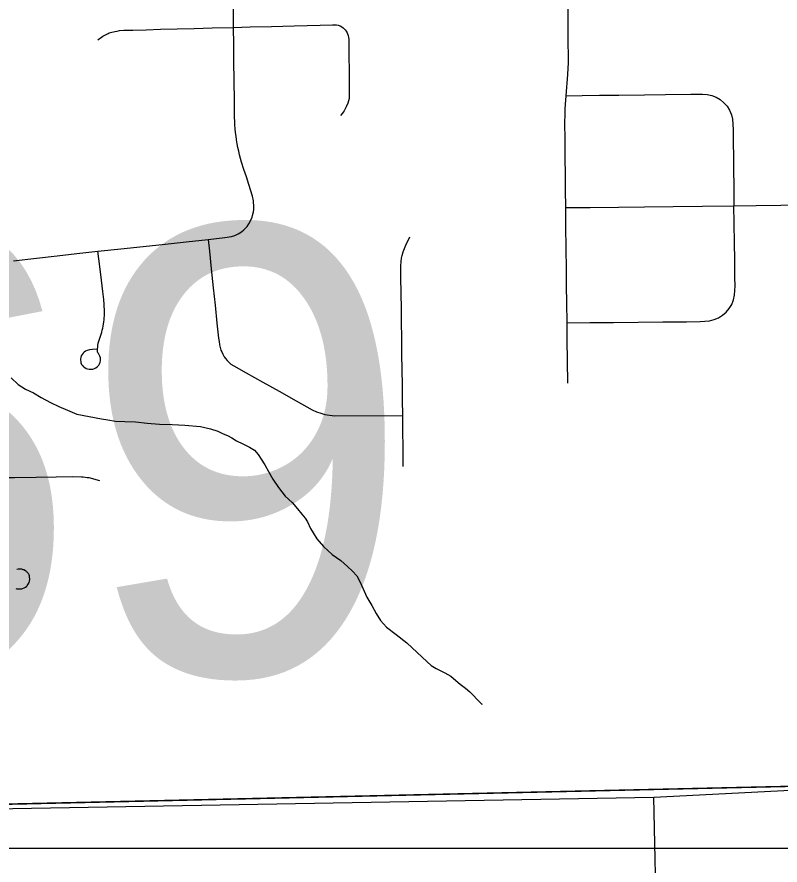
# Model space of a CAD drawing. Extents: x 0 to 34, y 0 to 22.
# Drawn here: x 5.0878 to 5.3264, y 20.4156 to 20.6808 of the extents above; entities that cross this region are included whole.
import ezdxf

# ---------------------------------------------------------------- set-up
doc = ezdxf.new("R2010")
doc.units = 0
for name, color, linetype in [('GM_X_City_Street', 7, 'Continuous'), ('GM_X_Corporation', 7, 'Continuous'), ('GM_X_Minor_River', 7, 'Continuous'), ('GM_X_Rail_Line_Text', 7, 'Continuous'), ('GM_X_Township', 7, 'Continuous'), ('GM_X_Unincorporated', 7, 'Continuous'), ('SH_Cut_Line', 7, 'Continuous'), ('SH_Text', 7, 'Continuous')]:
    doc.layers.add(name, color=color, linetype=linetype)

msp = doc.modelspace()

# ---------------------------------------------------------------- linework, layer by layer
at = {"layer": 'GM_X_City_Street'}
for points in [[(5.26003, 20.56626), (5.25996, 20.57326), (5.25988, 20.5798), (5.25982, 20.58518), (5.25975, 20.59142), (5.25969, 20.59675), (5.25963, 20.60183), (5.25956, 20.6085), (5.25948, 20.61517), (5.25942, 20.62119), (5.25936, 20.62675), (5.25931, 20.63148), (5.25926, 20.63677), (5.2592, 20.64254), (5.25915, 20.64773), (5.25922, 20.65041), (5.25928, 20.65209), (5.25957, 20.65622), (5.26006, 20.66283), (5.26018, 20.6648), (5.26025, 20.66641), (5.2602, 20.6752), (5.26015, 20.68032), (5.26009, 20.68655)], [(5.16037, 20.62848), (5.15958, 20.6308), (5.15881, 20.63312), (5.15807, 20.63545), (5.15775, 20.63659), (5.15746, 20.63773), (5.15718, 20.63888), (5.15693, 20.64004), (5.15671, 20.6412), (5.1565, 20.64237), (5.15633, 20.64353), (5.15618, 20.64471), (5.15607, 20.64589), (5.15597, 20.64707), (5.15591, 20.64825), (5.15586, 20.64943), (5.15581, 20.65443), (5.15574, 20.66113), (5.15568, 20.66668), (5.15562, 20.67227), (5.15556, 20.67758), (5.1555, 20.68339)], [(5.11317, 20.67366), (5.11431, 20.67451), (5.11472, 20.67479), (5.11514, 20.67505), (5.11591, 20.67548), (5.11631, 20.67567), (5.11672, 20.67584), (5.11713, 20.67598), (5.11755, 20.67611), (5.11798, 20.67621), (5.11841, 20.6763), (5.11914, 20.67644), (5.11986, 20.67656), (5.12128, 20.67667), (5.1241, 20.67676), (5.12822, 20.67687), (5.13269, 20.67698), (5.13797, 20.67712), (5.1432, 20.67726), (5.14888, 20.67741), (5.15556, 20.67758)], [(5.15556, 20.67758), (5.16071, 20.67772), (5.16737, 20.67791), (5.17447, 20.6781), (5.18266, 20.67832), (5.18648, 20.67843), (5.1877, 20.67839), (5.18828, 20.67827), (5.18884, 20.67807), (5.18936, 20.6778), (5.18985, 20.67746), (5.19007, 20.67727), (5.19047, 20.67685), (5.19081, 20.67638), (5.19109, 20.67587), (5.1912, 20.6756), (5.19137, 20.67505), (5.19147, 20.67447), (5.19156, 20.67393), (5.19162, 20.67322), (5.19165, 20.6725), (5.19172, 20.65998), (5.19167, 20.6553), (5.19152, 20.65458), (5.19129, 20.65388), (5.19079, 20.65269), (5.19058, 20.65228), (5.19036, 20.65188), (5.19012, 20.65149), (5.18986, 20.65111), (5.18958, 20.65074), (5.18898, 20.65005)], [(5.25957, 20.65622), (5.26459, 20.65628), (5.26993, 20.65634), (5.27604, 20.65642), (5.28399, 20.65651), (5.29061, 20.65659), (5.29855, 20.65668), (5.30213, 20.65672), (5.30361, 20.65663), (5.30506, 20.6563), (5.30644, 20.65574), (5.30772, 20.65498), (5.30886, 20.65403), (5.30984, 20.65291), (5.31063, 20.65165), (5.31121, 20.65028), (5.31158, 20.64884), (5.31171, 20.64736), (5.31178, 20.64555), (5.31181, 20.64193), (5.31186, 20.63681), (5.3119, 20.63226), (5.31193, 20.6286), (5.31197, 20.62524), (5.312, 20.62178)], [(5.08678, 20.60453), (5.09391, 20.60535), (5.10039, 20.60609), (5.10658, 20.6068), (5.11317, 20.60755), (5.12032, 20.60833), (5.12727, 20.60908), (5.13414, 20.60982), (5.14077, 20.61054), (5.14761, 20.61127), (5.15278, 20.61181), (5.15489, 20.61218), (5.15595, 20.61252), (5.15698, 20.61297), (5.158, 20.61361), (5.1588, 20.6143), (5.15979, 20.61533), (5.16033, 20.61613), (5.16107, 20.61745), (5.16134, 20.61819), (5.16152, 20.61879), (5.16175, 20.61987), (5.16187, 20.62064), (5.16194, 20.62132), (5.16181, 20.62336), (5.16149, 20.62477), (5.16037, 20.62848)], [(5.25942, 20.62119), (5.26706, 20.62127), (5.27589, 20.62137), (5.28408, 20.62147), (5.29296, 20.62156), (5.30222, 20.62167), (5.312, 20.62178), (5.319, 20.62186), (5.3267, 20.62194), (5.33588, 20.62205), (5.34363, 20.62213), (5.34959, 20.6222), (5.35436, 20.62207), (5.35617, 20.62194), (5.36108, 20.62156), (5.36314, 20.62145), (5.3659, 20.62141), (5.37026, 20.62149), (5.37543, 20.62159)], [(5.25982, 20.58518), (5.26691, 20.58524), (5.27436, 20.5853), (5.28207, 20.58536), (5.28982, 20.58543), (5.29713, 20.58548), (5.30149, 20.58559), (5.30293, 20.58567), (5.30441, 20.5858), (5.30585, 20.58617), (5.30722, 20.58675), (5.30848, 20.58754), (5.3096, 20.58852), (5.31055, 20.58966), (5.31131, 20.59094), (5.31187, 20.59232), (5.3122, 20.59377), (5.3123, 20.59525), (5.31235, 20.59675), (5.31231, 20.59937), (5.31224, 20.605), (5.31216, 20.61013), (5.31207, 20.61637), (5.312, 20.62178)], [(5.14761, 20.61127), (5.148, 20.60753), (5.14858, 20.6021), (5.14921, 20.59616), (5.14979, 20.59065), (5.15038, 20.58508), (5.15088, 20.58038), (5.15101, 20.5793), (5.15117, 20.57831), (5.15135, 20.57745), (5.15157, 20.57666), (5.15186, 20.57604), (5.15217, 20.57538), (5.15263, 20.57449), (5.15304, 20.57396), (5.15351, 20.57338), (5.15405, 20.57282), (5.15472, 20.57228), (5.15567, 20.57168), (5.15951, 20.56953), (5.16469, 20.56663), (5.16981, 20.56377), (5.17516, 20.56078), (5.18018, 20.55797), (5.18152, 20.55732), (5.18281, 20.55687), (5.1841, 20.55649), (5.18551, 20.55629), (5.18721, 20.55611), (5.20848, 20.55619)], [(5.20863, 20.54027), (5.20857, 20.54585), (5.20852, 20.55165), (5.20848, 20.55619), (5.20841, 20.56103), (5.20834, 20.56609), (5.20829, 20.57014), (5.20822, 20.57565), (5.20815, 20.58063), (5.20809, 20.58506), (5.20803, 20.58934), (5.20796, 20.5947), (5.2079, 20.59916), (5.20785, 20.60285), (5.20793, 20.60433), (5.20804, 20.60534), (5.20824, 20.60623), (5.20863, 20.6074), (5.20947, 20.60941), (5.21069, 20.61205)], [(5.11267, 20.5769), (5.11143, 20.57677), (5.11056, 20.57667), (5.10978, 20.57652), (5.10931, 20.57631), (5.10888, 20.57602), (5.1085, 20.57566), (5.10819, 20.57525), (5.10795, 20.57479), (5.10778, 20.5743), (5.10771, 20.57386), (5.10786, 20.57262), (5.10806, 20.57218), (5.10833, 20.57178), (5.10867, 20.57144), (5.10907, 20.57114), (5.10951, 20.5709), (5.10993, 20.57073), (5.11042, 20.57065), (5.11156, 20.5707), (5.11206, 20.57085), (5.11252, 20.57109), (5.11294, 20.57139), (5.11343, 20.57193), (5.11367, 20.57235), (5.11384, 20.57281), (5.11394, 20.57328), (5.11391, 20.57425), (5.11377, 20.57471), (5.11356, 20.57515), (5.11329, 20.57555), (5.11313, 20.5758), (5.11305, 20.57608), (5.11298, 20.57637), (5.1131, 20.57808), (5.11327, 20.5788), (5.11377, 20.5804), (5.11436, 20.58227), (5.11453, 20.5829), (5.11467, 20.58353), (5.11481, 20.58416), (5.11502, 20.58544), (5.11509, 20.58608), (5.11515, 20.58672), (5.11519, 20.58737), (5.11523, 20.58868), (5.11513, 20.59088), (5.115, 20.59243), (5.11469, 20.595), (5.11426, 20.59854), (5.11374, 20.60283), (5.11317, 20.60755)], [(5.06575, 20.53657), (5.07264, 20.53666), (5.07973, 20.53674), (5.08707, 20.53683), (5.09381, 20.53692), (5.10006, 20.53699), (5.10529, 20.53706), (5.10799, 20.537), (5.10858, 20.53697), (5.10917, 20.53691), (5.10976, 20.53683), (5.11034, 20.53673), (5.11366, 20.53587)], [(5.08747, 20.50207), (5.08784, 20.50199), (5.08821, 20.50195), (5.08935, 20.502), (5.0896, 20.50207), (5.09007, 20.50225), (5.09029, 20.50237), (5.09051, 20.5025), (5.0909, 20.50282), (5.09108, 20.503), (5.09139, 20.5034), (5.09168, 20.50395), (5.09178, 20.50439), (5.09186, 20.50486), (5.0918, 20.50582), (5.09172, 20.50606), (5.09162, 20.5063), (5.09151, 20.50652), (5.09133, 20.5068), (5.09122, 20.50694), (5.09106, 20.50713), (5.09087, 20.50731), (5.09067, 20.50747), (5.09047, 20.50761), (5.09004, 20.50785), (5.08982, 20.50794), (5.0896, 20.50802), (5.08938, 20.50808), (5.08867, 20.50815), (5.0882, 20.5081), (5.08775, 20.50797)]]:
    msp.add_lwpolyline(points, dxfattribs=at)
at = {"layer": 'GM_X_Corporation'}
msp.add_lwpolyline([(5.28791, 20.39324), (5.28697, 20.43682), (5.37238, 20.44113)], dxfattribs=at)
at = {"layer": 'GM_X_Minor_River'}
for points in [[(5.08607, 20.56792), (5.08818, 20.56586), (5.09048, 20.56436), (5.09296, 20.56325), (5.09544, 20.56176), (5.09831, 20.56028), (5.10098, 20.55898), (5.10365, 20.55787), (5.10651, 20.55658), (5.11431, 20.55516), (5.11621, 20.5548), (5.11868, 20.55445), (5.12153, 20.55429), (5.12495, 20.55415), (5.12856, 20.55381)], [(5.12856, 20.55381), (5.13236, 20.55348), (5.13634, 20.55334), (5.14033, 20.55319), (5.14527, 20.55269), (5.14831, 20.55196), (5.1506, 20.55123), (5.15232, 20.55049), (5.15365, 20.54994), (5.15499, 20.54919), (5.15652, 20.54826), (5.15843, 20.54734), (5.16053, 20.54622), (5.16206, 20.54529), (5.16322, 20.54398), (5.16418, 20.54247), (5.16535, 20.54077), (5.16651, 20.53869), (5.16787, 20.53624), (5.16961, 20.5336), (5.17173, 20.53097), (5.17385, 20.52891), (5.17558, 20.52703), (5.17693, 20.52533), (5.1779, 20.52401), (5.17867, 20.52288), (5.17965, 20.52081), (5.18042, 20.51949), (5.18158, 20.5176), (5.1837, 20.51516), (5.18639, 20.51272), (5.18907, 20.51085), (5.19118, 20.50898), (5.19272, 20.50748), (5.19407, 20.50597), (5.19504, 20.50427), (5.19602, 20.5022), (5.19719, 20.49936), (5.19874, 20.49672), (5.2001, 20.49427), (5.20146, 20.492), (5.20339, 20.48994), (5.20645, 20.48769), (5.20971, 20.48507), (5.21605, 20.47907), (5.21739, 20.47795), (5.21892, 20.47702), (5.22159, 20.47572), (5.22351, 20.4746), (5.22504, 20.47329), (5.22638, 20.47217), (5.22811, 20.47086), (5.22945, 20.46973), (5.2306, 20.46861), (5.23157, 20.46748), (5.23311, 20.46598), (5.2333, 20.46579), (5.2333, 20.46598)]]:
    msp.add_lwpolyline(points, dxfattribs=at)
at = {"layer": 'GM_X_Rail_Line_Text'}
msp.add_lwpolyline([(8.9, 20.9), (4.27516, 20.9), (4.27475, 20.80739), (4.27534, 20.58948), (4.27522, 20.47097), (4.2757, 20.41631), (4.37341, 20.41813), (4.72752, 20.4267), (4.7877, 20.42788), (4.79081, 20.42795), (4.79449, 20.42802), (5.37238, 20.44113), (6.02351, 20.46032), (6.10247, 20.46324), (6.13454, 20.46419), (6.14318, 20.46445), (6.34991, 20.47249), (6.36809, 20.47307), (6.41713, 20.47364), (6.46674, 20.47499), (6.69534, 20.4811), (6.99108, 20.48711), (7.05001, 20.48828)], dxfattribs=at)
at = {"layer": 'GM_X_Township'}
msp.add_lwpolyline([(4.37341, 20.41813), (4.72752, 20.4267), (4.7877, 20.42788), (4.79081, 20.42795), (4.79449, 20.42802), (5.37238, 20.44113), (6.02351, 20.46032), (6.10247, 20.46324), (6.13454, 20.46419), (6.14318, 20.46445), (6.34991, 20.47249), (6.36809, 20.47307), (6.41713, 20.47364), (6.46674, 20.47499), (6.69534, 20.4811), (6.69577, 20.38797), (6.6972, 20.33895), (6.70046, 20.15267), (6.70176, 19.95589), (6.70342, 19.80339), (6.70464, 19.7337), (6.70537, 19.6821), (6.70963, 19.16766)], dxfattribs=at)
at = {"layer": 'GM_X_Unincorporated'}
msp.add_lwpolyline([(4.37341, 20.41813), (4.72752, 20.4267), (4.7877, 20.42788), (4.79081, 20.42795), (4.79449, 20.42802), (4.99492, 20.4316), (5.04517, 20.4325), (5.28697, 20.43682), (5.37238, 20.44113), (5.39325, 20.43926), (5.64598, 20.44636), (6.02351, 20.46032), (6.10157, 20.46321), (6.13454, 20.46419), (6.14318, 20.46445), (6.34991, 20.47249), (6.36809, 20.47307), (6.41713, 20.47364), (6.46674, 20.47499), (6.69534, 20.4811), (6.68487, 20.9), (4.27516, 20.9)], dxfattribs=at)
at = {"layer": 'SH_Cut_Line'}
msp.add_lwpolyline([(7.05001, 20.48828), (6.99108, 20.48711), (6.69534, 20.4811), (6.46674, 20.47499), (6.41713, 20.47364), (6.36809, 20.47307), (6.34991, 20.47249), (6.14318, 20.46445), (6.13454, 20.46419), (6.10247, 20.46324), (6.02351, 20.46032), (5.37238, 20.44113), (4.79449, 20.42802), (4.79081, 20.42795), (4.7877, 20.42788), (4.72752, 20.4267), (4.37341, 20.41813), (4.2757, 20.41631), (3.76027, 20.40736), (3.3226, 20.40192), (2.99803, 20.39937), (2.65087, 20.39662)], dxfattribs=at)
at = {"layer": 'SH_Text'}
msp.add_lwpolyline([(3.9463, 20.867), (5.36424, 20.867), (5.36424, 20.42069), (3.9463, 20.42069)], close=True, dxfattribs=at)

# ---------------------------------------------------------------- texts
msp.add_text('MED-71-26.69', height=0.1399997, dxfattribs=at).set_placement((3.9943, 20.47525))

doc.saveas('drawing.dxf')
